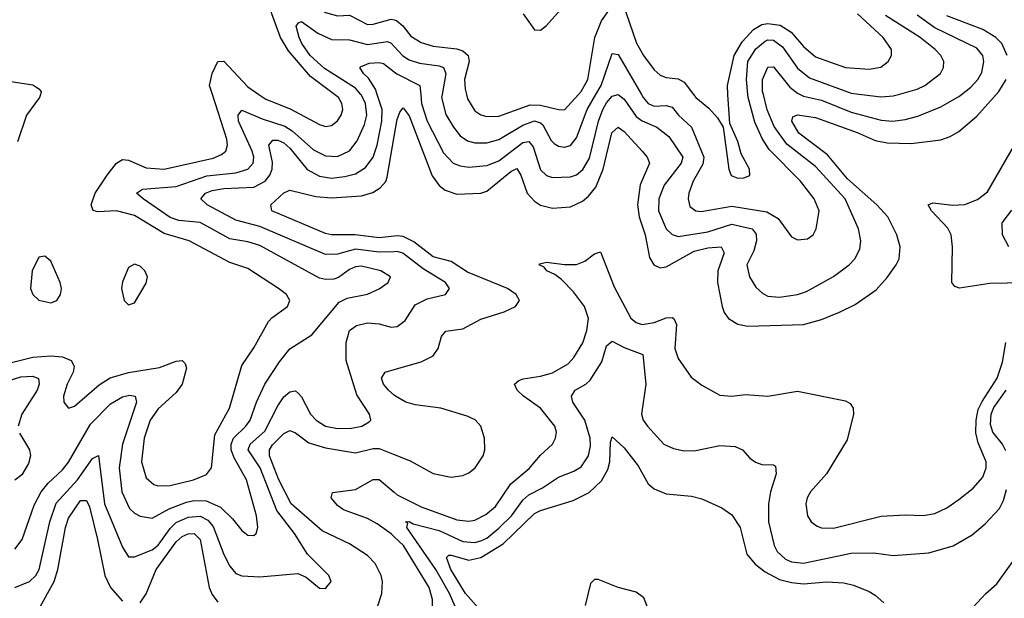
# Model space of a CAD drawing. Header units: inches. Extents: x 1694797 to 1849917, y 907313 to 1017959.
# Tile 366 of 656: x 1718746 to 1722042, y 1008314 to 1010250. Entities that reach past the tile are written whole.
import ezdxf

# ---------------------------------------------------------------- set-up
doc = ezdxf.new("R2010")
doc.units = ezdxf.units.IN
doc.header["$MEASUREMENT"] = 0
for name, color, linetype in [('B7010', 7, 'Continuous'), ('B7011', 7, 'Continuous'), ('B7020', 7, 'Continuous'), ('B7021', 7, 'Continuous')]:
    doc.layers.add(name, color=color, linetype=linetype)

msp = doc.modelspace()

# ---------------------------------------------------------------- linework, layer by layer
at = {"layer": 'B7010', "color": 5}
for points, elevation in [([(1718557.5, 1009062.5), (1718790, 1009120.2), (1718850, 1009125.5), (1718890, 1009122.1), (1718918.6, 1009110), (1718928.9, 1009090), (1718925.4, 1009070), (1718905.3, 1009030), (1718893.4, 1008990), (1718893.7, 1008970), (1718910, 1008950.4), (1718930, 1008956.9), (1719012.1, 1009027.9), (1719048.9, 1009051.1), (1719110.2, 1009069.8), (1719214.3, 1009085.7), (1719270, 1009107.1), (1719290.4, 1009110), (1719299.8, 1009099.8), (1719304.2, 1009084.2), (1719290.2, 1009030.2), (1719270, 1009002.2), (1719210, 1008948.1), (1719183, 1008910), (1719162.4, 1008850), (1719153.6, 1008770), (1719170, 1008716.9), (1719194.9, 1008694.9), (1719210.1, 1008690.1), (1719250, 1008691.2), (1719328.2, 1008710), (1719372, 1008728), (1719388.4, 1008750), (1719398.9, 1008861.1), (1719448.3, 1008950), (1719490, 1009092.9), (1719530, 1009151.4), (1719579.6, 1009240.4), (1719590, 1009252.6), (1719642.8, 1009290), (1719650.8, 1009310), (1719639, 1009330), (1719612.9, 1009350), (1719510, 1009417.6), (1719450, 1009437.1), (1719313.6, 1009510), (1719230, 1009534.5), (1719130, 1009595.1), (1719070, 1009610.8), (1719007.3, 1009607.3), (1718991.9, 1009611.9), (1718985.1, 1009630), (1718999.2, 1009670), (1719038.5, 1009730), (1719070, 1009769.5), (1719090, 1009782.2), (1719110, 1009779.4), (1719170, 1009754.6), (1719230, 1009749.4), (1719393.5, 1009786.5), (1719421.6, 1009798.4), (1719435.9, 1009810), (1719441.8, 1009830), (1719439.2, 1009850), (1719391.6, 1010000)], 880), ([(1718730, 1008478), (1718754.3, 1008510), (1718795.1, 1008624.9), (1718818, 1008670), (1718841.2, 1008698.8), (1718890, 1008743.1), (1718910, 1008769.5), (1718983.6, 1008896.4), (1719050, 1008964.2), (1719090, 1008987.8), (1719113.4, 1008993.4), (1719132.3, 1008990), (1719137, 1008970), (1719090.7, 1008830), (1719079.3, 1008750), (1719088.3, 1008670), (1719114.1, 1008614.1), (1719130, 1008598.9), (1719150, 1008588.3), (1719190, 1008581.7), (1719246.8, 1008613.2), (1719304.6, 1008635.4), (1719330, 1008641), (1719370, 1008639.7), (1719418.3, 1008618.3), (1719459.1, 1008579.1), (1719490, 1008540.2), (1719510, 1008524.9), (1719530, 1008523.6), (1719537.4, 1008530), (1719543.8, 1008550), (1719538.5, 1008590), (1719505.7, 1008710), (1719463.7, 1008783.7), (1719453.9, 1008810), (1719453.8, 1008830), (1719461.9, 1008850), (1719503.7, 1008890), (1719517.9, 1008910), (1719538.9, 1008970), (1719566.7, 1009030), (1719615.4, 1009104.6), (1719650, 1009148), (1719724.5, 1009195.5), (1719815.6, 1009304.4), (1719841.9, 1009318.1), (1719910, 1009331.5), (1719950, 1009348.8), (1719979.7, 1009370), (1719987.1, 1009390), (1719955.1, 1009410), (1719890, 1009425.3), (1719870, 1009423.1), (1719850, 1009413.7), (1719813.1, 1009386.9), (1719798.3, 1009381.7), (1719770, 1009380.2), (1719750, 1009385), (1719550, 1009494.5), (1719510, 1009506.6), (1719450, 1009516.6), (1719350, 1009571.3), (1719278.5, 1009578.5), (1719250, 1009587.6), (1719159.4, 1009650), (1719137.2, 1009670), (1719157.2, 1009682.8), (1719270, 1009691.7), (1719372.6, 1009727.4), (1719470, 1009738.1), (1719510, 1009750.1), (1719527.5, 1009770), (1719529.5, 1009790), (1719524.5, 1009810), (1719479, 1009910), (1719477.8, 1009930), (1719490, 1009947.2), (1719558.1, 1009918.1), (1719633.4, 1009893.4), (1719658.1, 1009878.1), (1719730, 1009814.1), (1719770, 1009794.1), (1719810, 1009792.2), (1719850, 1009810.7), (1719875.5, 1009844.5), (1719900.7, 1009899.3), (1719908, 1009930), (1719903.4, 1009970), (1719890, 1009997.5), (1719887.9, 1010000)], 860), ([(1718815.5, 1010000), (1718812.4, 1009990), (1718769.5, 1009930), (1718738.4, 1009841.6)], 880), ([(1720000, 1009473.6), (1719950, 1009472), (1719870, 1009481.7), (1719810, 1009464.8), (1719770, 1009464.4), (1719550, 1009558.1), (1719470, 1009579.3), (1719373.8, 1009630), (1719352.2, 1009650), (1719368, 1009670), (1719390, 1009678.6), (1719430, 1009685.1), (1719530, 1009689.5), (1719568.4, 1009710), (1719584.1, 1009730), (1719591.8, 1009750), (1719592.7, 1009772.7), (1719580.4, 1009830), (1719593.3, 1009846.7), (1719610, 1009847), (1719630, 1009838.4), (1719650, 1009820.3), (1719708.9, 1009748.9), (1719750, 1009726.2), (1719790, 1009720.2), (1719834.9, 1009725.1), (1719870, 1009734.6), (1719904.2, 1009755.8), (1719929.9, 1009790), (1719943.3, 1009830), (1719958.6, 1009910), (1719959.7, 1009950), (1719943, 1010000)], 840), ([(1719546.5, 1010000), (1719570, 1009983.8), (1719652, 1009952), (1719750, 1009899.5), (1719770, 1009893.1), (1719790, 1009896), (1719810, 1009911.3), (1719822, 1009930), (1719827.9, 1009950), (1719824.9, 1009970), (1719813.2, 1009990), (1719799.9, 1010000)], 880), ([(1720000, 1009525.6), (1719950, 1009520.2), (1719869.5, 1009530.5), (1719790, 1009529.9), (1719770, 1009534.2), (1719589.8, 1009610), (1719587.2, 1009630), (1719630, 1009670.2), (1719650, 1009679.3), (1719737.8, 1009657.8), (1719790, 1009654.1), (1719890, 1009660.1), (1719928.1, 1009671.9), (1719953.2, 1009686.8), (1719971.5, 1009708.5), (1719976.4, 1009723.6), (1720000, 1009858.7)], 820), ([(1718730, 1008350.1), (1718779.4, 1008370), (1718800.2, 1008390), (1718811.4, 1008410), (1718846.9, 1008570), (1718868.1, 1008631.9), (1718939.8, 1008710), (1718990, 1008781.2), (1719010, 1008791.5), (1719030.1, 1008630), (1719090, 1008484.2), (1719110, 1008452.6), (1719130, 1008452.7), (1719190, 1008475.6), (1719210, 1008491.9), (1719250, 1008547.6), (1719270, 1008566.9), (1719310, 1008585.1), (1719350, 1008588.4), (1719375.5, 1008575.5), (1719393.4, 1008553.4), (1719430, 1008460.6), (1719450, 1008421.2), (1719470, 1008397.1), (1719490, 1008389.1), (1719550, 1008385.6), (1719676.9, 1008396.9), (1719704.8, 1008384.8), (1719750, 1008347.3), (1719770, 1008346.8), (1719789, 1008370), (1719781.2, 1008390), (1719710, 1008461.7), (1719666.3, 1008530), (1719607.5, 1008607.5), (1719550.7, 1008750), (1719511.4, 1008810), (1719517.9, 1008830), (1719566.7, 1008873.3), (1719610, 1008957.7), (1719630, 1008987.9), (1719650, 1009005.1), (1719670, 1009007.6), (1719679.5, 1008999.5), (1719690, 1008988.1), (1719720.1, 1008930), (1719739, 1008910), (1719770.3, 1008890), (1719810, 1008882.1), (1719856.7, 1008883.3), (1719892, 1008890), (1719915.5, 1008904.5), (1719921.6, 1008910), (1719916.9, 1008930), (1719875.1, 1008995.1), (1719839.1, 1009110), (1719839, 1009170), (1719849.9, 1009210), (1719873.1, 1009226.9), (1719910, 1009235.1), (1719950, 1009231.7), (1719990, 1009220.9), (1720000, 1009221.8)], 840), ([(1720000, 1008993.6), (1719981, 1009010), (1719964.5, 1009030), (1719957.4, 1009050), (1719969.1, 1009070.9), (1720000, 1009079.8)], 820), ([(1718570, 1008997.6), (1718750, 1009054.8), (1718790, 1009056.6), (1718808.8, 1009048.8), (1718811.9, 1009030), (1718804.8, 1009010), (1718753.3, 1008930), (1718741.6, 1008890)], 860), ([(1718745.8, 1008865.8), (1718778.8, 1008810), (1718782.2, 1008790), (1718775.7, 1008764.3), (1718753.1, 1008726.9), (1718730, 1008709.3)], 860), ([(1719927, 1008233), (1719958.1, 1008330), (1719961.1, 1008370), (1719956, 1008390), (1719936.4, 1008430), (1719910, 1008457.2), (1719850, 1008495.6), (1719759.2, 1008539.2), (1719655.5, 1008630), (1719613.3, 1008710), (1719582.4, 1008790), (1719581.9, 1008810), (1719593, 1008827), (1719630, 1008865.3), (1719650, 1008874.7), (1719670, 1008867.3), (1719714.1, 1008834.1), (1719770, 1008816.8), (1719870, 1008800.2), (1719930, 1008814.9), (1719950, 1008815.3), (1720000, 1008795)], 820), ([(1720000, 1008519.7), (1719990, 1008529.3), (1719942.8, 1008562.8), (1719910, 1008580.2), (1719830, 1008609.4), (1719810, 1008623.9), (1719789.4, 1008650), (1719792.8, 1008667.2), (1719870, 1008678.2), (1719930, 1008711.2), (1719950, 1008711.6), (1720000, 1008668.6)], 780), ([(1718810, 1008276.8), (1718861.5, 1008370), (1718873.9, 1008410), (1718899.3, 1008550), (1718910, 1008581.3), (1718950, 1008641.2), (1718970, 1008641.4), (1718979.7, 1008619.7), (1719006.6, 1008510), (1719030.8, 1008390), (1719050.5, 1008350), (1719090, 1008304.5)], 820), ([(1719150, 1008298.9), (1719170, 1008328.5), (1719202.6, 1008410), (1719270, 1008503), (1719290, 1008519.9), (1719310, 1008529.4), (1719330, 1008530.4), (1719350.7, 1008510), (1719380.8, 1008350), (1719390, 1008326.2), (1719410, 1008300.1)], 820)]:
    msp.add_lwpolyline(points, dxfattribs=dict(at, elevation=elevation))
at = {"layer": 'B7010', "color": 5, "elevation": 920}
for points in [[(1718830, 1009459.1), (1718810, 1009455.8), (1718788.5, 1009410), (1718782.4, 1009350), (1718790.3, 1009330), (1718810, 1009311.8), (1718850, 1009302), (1718870, 1009310.4), (1718882.3, 1009330), (1718885.8, 1009350), (1718882, 1009370), (1718850, 1009442.4)], [(1719130, 1009432.4), (1719110, 1009420.7), (1719090, 1009372.7), (1719086.5, 1009350), (1719095.5, 1009310), (1719110, 1009295.5), (1719130, 1009302), (1719170, 1009368), (1719174, 1009390), (1719164.7, 1009410), (1719150, 1009424.7)]]:
    msp.add_lwpolyline(points, close=True, dxfattribs=at)
at = {"layer": 'B7011', "color": 5}
for points, elevation in [([(1719799.9, 1010000), (1719720, 1010060), (1719645.6, 1010145.6), (1719619.8, 1010190), (1719590.5, 1010270), (1719581.5, 1010310), (1719583, 1010377), (1719592.3, 1010407.7), (1719610, 1010410.1), (1719630, 1010395.4), (1719737.3, 1010297.3), (1719770, 1010273.8), (1719810, 1010263), (1719850, 1010265.5), (1719910, 1010234.2), (1719930, 1010234.6), (1719990, 1010251.5), (1720000, 1010249.4)], 880), ([(1719887.9, 1010000), (1719870, 1010020.6), (1719766.8, 1010086.8), (1719718.9, 1010130), (1719690.4, 1010170), (1719682, 1010190), (1719672.1, 1010227.9), (1719680, 1010240), (1719690, 1010243.5), (1719744.5, 1010204.5), (1719790, 1010184.1), (1719850, 1010182.4), (1719910, 1010167.2), (1719977, 1010177), (1719990, 1010172), (1720000, 1010160.9)], 860), ([(1719391.6, 1010000), (1719382.1, 1010030), (1719390, 1010070.2), (1719410, 1010110.1), (1719430, 1010111.8), (1719510, 1010025.1), (1719546.5, 1010000)], 880), ([(1719943, 1010000), (1719937.3, 1010017.3), (1719913.9, 1010053.9), (1719897.3, 1010070), (1719885.3, 1010090), (1719887.2, 1010092.8), (1719915.7, 1010104.3), (1719950, 1010107), (1719963.5, 1010103.5), (1720000, 1010075.8)], 840), ([(1718710, 1010044), (1718790, 1010031.8), (1718810, 1010018.5), (1718818.5, 1010010), (1718815.5, 1010000)], 880)]:
    msp.add_lwpolyline(points, dxfattribs=dict(at, elevation=elevation))
at = {"layer": 'B7020', "color": 5}
for points, elevation in [([(1720000, 1009858.7), (1720010, 1009915.8), (1720018.9, 1009941.1), (1720030, 1009955), (1720050, 1009927.8), (1720127.4, 1009727.4), (1720150, 1009695.4), (1720170, 1009679.1), (1720210, 1009666.1), (1720290, 1009669.1), (1720310, 1009676.3), (1720390, 1009742.3), (1720410, 1009751.6), (1720423.9, 1009730), (1720444.8, 1009670), (1720470, 1009642.5), (1720490, 1009629.6), (1720530, 1009619.1), (1720590, 1009624.2), (1720630, 1009643), (1720650, 1009659.1), (1720675, 1009690), (1720699.4, 1009750), (1720728.5, 1009871.5), (1720750, 1009890.8), (1720770, 1009875.9), (1720830.1, 1009810), (1720846.8, 1009790), (1720854, 1009770), (1720822.9, 1009697.1), (1720814.1, 1009630), (1720819.7, 1009590), (1720839.4, 1009530), (1720854.1, 1009454.1), (1720868.6, 1009430), (1720890, 1009420.1), (1720910, 1009422.5), (1721004.4, 1009475.6), (1721050, 1009486.9), (1721094.6, 1009490), (1721104.3, 1009470), (1721083.5, 1009410), (1721082.1, 1009370), (1721097.3, 1009290), (1721104.6, 1009270), (1721119.4, 1009250), (1721150, 1009230.6), (1721184.1, 1009224.1), (1721370, 1009229.6), (1721430, 1009246.5), (1721490, 1009270.7), (1721542.6, 1009297.4), (1721613.6, 1009346.4), (1721650, 1009387.1), (1721680.2, 1009430), (1721689.9, 1009450.1), (1721693.7, 1009490), (1721682.7, 1009530), (1721652.7, 1009590), (1721615.7, 1009630), (1721517.1, 1009717.1), (1721450, 1009798.1), (1721354.6, 1009870), (1721330.5, 1009910), (1721334.6, 1009925.4), (1721350, 1009931.7), (1721410, 1009922.9), (1721550, 1009873), (1721610, 1009846.1), (1721650, 1009837.9), (1721730, 1009835.2), (1721830, 1009847.8), (1721861, 1009859), (1721890, 1009876.1), (1721950, 1009926.9), (1722015.1, 1010000)], 820), ([(1720088.6, 1010000), (1720091, 1009970), (1720110.4, 1009910), (1720164.6, 1009804.6), (1720197.5, 1009770), (1720220.6, 1009760.6), (1720250, 1009756.9), (1720310, 1009761.6), (1720350, 1009777.9), (1720430, 1009839.4), (1720450, 1009842.1), (1720464.8, 1009824.8), (1720490, 1009747.9), (1720510, 1009728.5), (1720530, 1009721.6), (1720590, 1009724.5), (1720610, 1009731.2), (1720631.5, 1009748.5), (1720653.7, 1009786.3), (1720683.4, 1009910), (1720698.6, 1009950), (1720710, 1009971.4), (1720730, 1009994.5), (1720750, 1009999.4), (1720770, 1009983.6), (1720810, 1009926.6), (1720830, 1009911.4), (1720879, 1009890), (1720918.6, 1009858.6), (1720965.5, 1009790), (1720960.3, 1009770), (1720903.2, 1009696.8), (1720885.4, 1009650), (1720884.4, 1009610), (1720910.4, 1009550.4), (1720930, 1009530.7), (1720950, 1009524.4), (1721050, 1009539.8), (1721130, 1009565.5), (1721197.7, 1009550), (1721211.9, 1009531.9), (1721212.5, 1009510), (1721203.2, 1009476.8), (1721180.8, 1009430), (1721188.8, 1009390), (1721210, 1009354.7), (1721233.5, 1009333.5), (1721250, 1009325), (1721290, 1009321), (1721349.5, 1009330), (1721379.7, 1009340.3), (1721469.9, 1009390.1), (1721523.1, 1009430), (1721541.8, 1009450), (1721558.1, 1009481.9), (1721562.3, 1009510), (1721554.1, 1009550), (1721509.5, 1009650), (1721410, 1009759.3), (1721313.9, 1009833.9), (1721272.1, 1009892.1), (1721248.2, 1009948.2), (1721235.5, 1010000)], 840), ([(1720160.2, 1010000), (1720158.4, 1009990), (1720173.1, 1009933.1), (1720197.8, 1009890), (1720221, 1009861), (1720244.8, 1009844.7), (1720270, 1009838), (1720310, 1009838.5), (1720350, 1009849), (1720430, 1009897.2), (1720470, 1009911.7), (1720490, 1009905.4), (1720497.7, 1009897.7), (1720525.6, 1009845.6), (1720535.8, 1009835.8), (1720550, 1009826.8), (1720570, 1009823.4), (1720590, 1009828.9), (1720610, 1009854.7), (1720646.1, 1009950), (1720675, 1010000)], 860), ([(1720241.7, 1010000), (1720245.6, 1009985.6), (1720270, 1009945.5), (1720290, 1009931.5), (1720310, 1009926.1), (1720350, 1009927.2), (1720455.4, 1009964.6), (1720490, 1009964.1), (1720550, 1009949), (1720570, 1009948.9), (1720616.4, 1010000)], 880), ([(1720827.7, 1010000), (1720833.5, 1009990), (1720849.6, 1009970), (1720870, 1009961.1), (1720910, 1009962.4), (1720930, 1009957), (1720951.6, 1009930), (1720995.5, 1009890), (1721036.6, 1009790), (1721033.3, 1009766.7), (1721000.8, 1009710), (1720985.8, 1009670), (1720983.5, 1009650), (1720990, 1009625.3), (1721010, 1009610.2), (1721027.7, 1009607.7), (1721130, 1009625.5), (1721247.3, 1009607.3), (1721284.6, 1009584.6), (1721330, 1009523.6), (1721350, 1009512.8), (1721383.1, 1009516.9), (1721402, 1009530), (1721411.8, 1009550), (1721422, 1009610), (1721405.3, 1009650), (1721359.4, 1009710), (1721255.1, 1009815.1), (1721231.9, 1009851.9), (1721207.1, 1009907.1), (1721184.8, 1009990), (1721183.8, 1010000)], 860), ([(1721001.8, 1010000), (1721010, 1009989.4), (1721053.5, 1009953.5), (1721082.1, 1009922.1), (1721101.1, 1009890), (1721119.6, 1009750), (1721128.3, 1009728.3), (1721150, 1009719.6), (1721170, 1009720.3), (1721190, 1009728.4), (1721189.6, 1009750), (1721161.5, 1009801.5), (1721150, 1009842.7), (1721122.8, 1009902.8), (1721117.2, 1010000)], 880), ([(1721358.4, 1010000), (1721370, 1009994.6), (1721430, 1009980.4), (1721530, 1009940.5), (1721630, 1009913.5), (1721669.1, 1009910.9), (1721710, 1009915.7), (1721752.6, 1009927.4), (1721830, 1009958.3), (1721890, 1009992.7), (1721899.3, 1010000)], 840), ([(1721565, 1010000), (1721628.6, 1009991.4), (1721670, 1009994.9), (1721687.8, 1010000)], 860), ([(1722109.9, 1009369.9), (1721993.3, 1009366.7), (1721892.1, 1009352.1), (1721876.8, 1009356.8), (1721867, 1009370), (1721869.1, 1009490), (1721863.8, 1009530), (1721852.6, 1009552.6), (1721798.4, 1009610), (1721786.8, 1009630), (1721803.1, 1009636.9), (1721870, 1009629.7), (1721910, 1009632), (1721952.1, 1009647.9), (1721986.3, 1009673.7), (1722090, 1009853.7)], 780), ([(1722056.8, 1009490), (1722036.4, 1009530), (1722035.1, 1009570), (1722067.2, 1009612.8)], 760), ([(1720000, 1009079.8), (1720090, 1009105.4), (1720130, 1009125.1), (1720146.9, 1009150), (1720157.8, 1009190), (1720172.6, 1009207.4), (1720230, 1009215.3), (1720290, 1009248.3), (1720368, 1009272), (1720405.7, 1009290), (1720419.3, 1009310), (1720407.9, 1009330), (1720379.4, 1009350), (1720245.2, 1009405.2), (1720190, 1009440.8), (1720130, 1009456.5), (1720066.1, 1009506.1), (1720030, 1009524.1), (1720010, 1009526.7), (1720000, 1009525.6)], 820), ([(1720000, 1009221.8), (1720010, 1009222.7), (1720036.4, 1009243.6), (1720070, 1009295.7), (1720110, 1009315.4), (1720171.8, 1009330), (1720185.4, 1009350), (1720171.8, 1009370), (1720096.5, 1009416.5), (1720028.6, 1009468.6), (1720010, 1009473.9), (1720000, 1009473.6)], 840), ([(1720000, 1008668.6), (1720010, 1008660.1), (1720090, 1008619.6), (1720210, 1008576.5), (1720250, 1008571.9), (1720270, 1008574.7), (1720306.4, 1008593.6), (1720338.9, 1008621.1), (1720390, 1008696.8), (1720451.7, 1008748.3), (1720490, 1008793.1), (1720529.8, 1008830), (1720540.2, 1008850), (1720542.9, 1008870), (1720537.5, 1008890), (1720489.2, 1008950), (1720432.3, 1008990), (1720411.6, 1009010), (1720402.8, 1009030), (1720417.1, 1009042.9), (1720432.1, 1009047.9), (1720490, 1009056.6), (1720530, 1009068.7), (1720582.2, 1009097.8), (1720600.6, 1009119.4), (1720630.9, 1009169.1), (1720645.1, 1009210), (1720650.7, 1009250), (1720637.2, 1009290), (1720599.6, 1009339.6), (1720560.1, 1009380.1), (1720537.6, 1009397.6), (1720511, 1009410), (1720501.4, 1009421.4), (1720484.7, 1009430), (1720486.8, 1009433.2), (1720510, 1009438.7), (1720570, 1009430.5), (1720610, 1009430.6), (1720638.5, 1009441.5), (1720670, 1009466), (1720690, 1009473.7), (1720736, 1009356), (1720791.4, 1009251.4), (1720810, 1009236.2), (1720830, 1009230.5), (1720870, 1009237), (1720910, 1009252.2), (1720930, 1009253.8), (1720935.7, 1009250), (1720945, 1009230), (1720939.1, 1009150), (1720950, 1009116), (1720993.7, 1009053.7), (1721030, 1009026.9), (1721090, 1008993.8), (1721130, 1008990.2), (1721175.4, 1008995.4), (1721250, 1008990.2), (1721350, 1009006.9), (1721510, 1008974.9), (1721526.1, 1008966.1), (1721536.5, 1008950), (1721536.9, 1008930), (1721515.6, 1008844.4), (1721447.3, 1008730), (1721393.4, 1008670), (1721382, 1008650), (1721377.2, 1008630), (1721383.6, 1008590), (1721396, 1008570), (1721415.4, 1008555.4), (1721430, 1008549.3), (1721470, 1008548.8), (1721630, 1008588.6), (1721710, 1008593.1), (1721770, 1008591), (1721810, 1008597.4), (1721850, 1008616.6), (1721890, 1008644), (1721937.9, 1008682.1), (1721970, 1008719), (1721981.8, 1008750), (1721981.4, 1008770), (1721954.3, 1008834.3), (1721947, 1008867), (1721947.7, 1008910), (1721955, 1008945), (1721967.8, 1008972.2), (1722018.6, 1009050), (1722036.6, 1009103.4), (1722047.2, 1009170)], 780), ([(1720219.7, 1008250), (1720184.7, 1008330), (1720138.8, 1008410), (1720041.6, 1008550), (1720045.2, 1008565.2), (1720038, 1008570), (1720050, 1008570.5), (1720062.9, 1008562.9), (1720150, 1008540.3), (1720230, 1008503.2), (1720270, 1008500.7), (1720290, 1008505.8), (1720310, 1008515.2), (1720350, 1008547.9), (1720392.3, 1008590), (1720430, 1008641.8), (1720450, 1008659.9), (1720496.7, 1008683.3), (1720550, 1008719.3), (1720601, 1008739), (1720625.9, 1008754.1), (1720650.7, 1008790), (1720656.4, 1008823.6), (1720655.3, 1008850), (1720637.8, 1008910), (1720597.5, 1008970), (1720593.2, 1008990), (1720605.5, 1009010), (1720641.8, 1009030), (1720655.9, 1009044.1), (1720695.1, 1009104.9), (1720710, 1009158), (1720730, 1009174.6), (1720770, 1009153.3), (1720832.1, 1009130), (1720841.8, 1009030), (1720827.6, 1008930), (1720833.2, 1008910), (1720847.3, 1008890), (1720902.3, 1008830), (1720934.4, 1008814.4), (1720970, 1008806.7), (1721010, 1008808.5), (1721090, 1008824.5), (1721141.6, 1008821.6), (1721166, 1008810), (1721190, 1008782.4), (1721209.2, 1008769.2), (1721230, 1008761.5), (1721270, 1008760.4), (1721275.9, 1008755.9), (1721278.2, 1008730), (1721259.8, 1008670), (1721253.3, 1008630), (1721253, 1008570), (1721271.8, 1008490), (1721282.1, 1008470), (1721310, 1008444.9), (1721330, 1008435.5), (1721370, 1008431.6), (1721530, 1008464.7), (1721605.9, 1008465.9), (1721670, 1008457), (1721790, 1008465.9), (1721871, 1008489), (1721934.5, 1008525.5), (1721977.5, 1008562.5), (1722025.6, 1008614.4), (1722039.2, 1008640.8), (1722050, 1008677.6)], 760), ([(1722047.1, 1008807.1), (1722035.6, 1008830), (1722003.6, 1008870), (1721995.7, 1008895.7), (1721997.6, 1008930), (1722007.4, 1008952.6), (1722048.7, 1009010)], 760), ([(1720000, 1008795), (1720053.3, 1008773.3), (1720130, 1008731.3), (1720190, 1008719.1), (1720230, 1008724.4), (1720250, 1008733.1), (1720270.9, 1008750), (1720297.5, 1008790), (1720302.9, 1008810), (1720302.3, 1008850), (1720289.3, 1008890), (1720270.9, 1008910.9), (1720243.7, 1008923.7), (1720155.8, 1008950), (1720070, 1008960.7), (1720038.8, 1008970), (1720004.1, 1008990), (1720000, 1008993.6)], 820), ([(1720291.3, 1008270), (1720238.9, 1008330), (1720189.9, 1008410), (1720175.3, 1008450), (1720182.3, 1008457.7), (1720190, 1008458.5), (1720250, 1008441.5), (1720290, 1008450.6), (1720364.5, 1008495.5), (1720470, 1008597.1), (1720490, 1008607.9), (1720598.9, 1008641.1), (1720652.7, 1008667.3), (1720693.7, 1008706.3), (1720715.5, 1008744.5), (1720721.7, 1008770), (1720723.9, 1008836.1), (1720730, 1008853.7), (1720770, 1008816.8), (1720816.6, 1008756.6), (1720850, 1008696.5), (1720870, 1008679.8), (1720910, 1008663.5), (1720995, 1008655), (1721030, 1008646.4), (1721096.1, 1008616.1), (1721130, 1008592.6), (1721158.2, 1008550), (1721180.8, 1008460.8), (1721208, 1008428), (1721241.9, 1008401.9), (1721290, 1008376.5), (1721330, 1008366.1), (1721370, 1008362.2), (1721448.2, 1008368.3), (1721505, 1008365), (1721537.3, 1008357.3), (1721590, 1008336.1), (1721610, 1008324.6), (1721638.3, 1008298.3)], 740), ([(1720000, 1008020.8), (1720089, 1008110), (1720123.7, 1008170), (1720137.2, 1008210), (1720137.5, 1008230), (1720128.2, 1008270), (1720128, 1008310), (1720116.9, 1008350), (1720031, 1008490), (1720000, 1008519.7)], 780), ([(1721936.8, 1008283.2), (1721979.8, 1008330), (1722017.6, 1008362.4), (1722075.9, 1008444.1)], 740), ([(1720876.7, 1008210), (1720835.3, 1008315.3), (1720810, 1008334.6), (1720749.2, 1008349.2), (1720683, 1008377), (1720670, 1008376.7), (1720657, 1008363), (1720639.5, 1008290)], 740)]:
    msp.add_lwpolyline(points, dxfattribs=dict(at, elevation=elevation))
at = {"layer": 'B7021', "color": 5}
for points, elevation in [([(1720431, 1010270), (1720470, 1010216.4), (1720490, 1010214.9), (1720510, 1010230.3), (1720630, 1010367)], 920), ([(1720616.4, 1010000), (1720625.4, 1010010), (1720647.9, 1010050), (1720670.9, 1010190), (1720693.5, 1010246.5), (1720718.7, 1010281.3), (1720730, 1010291.1), (1720750, 1010296.6), (1720770, 1010285.5), (1720775.7, 1010275.7), (1720811.4, 1010171.4), (1720833.9, 1010130), (1720870, 1010082.1), (1720890, 1010064.5), (1720910, 1010057.1), (1720950, 1010052.6), (1720970, 1010041.3), (1721001.8, 1010000)], 880), ([(1721117.2, 1010000), (1721115.4, 1010030), (1721138, 1010130), (1721164.1, 1010175.9), (1721202.2, 1010217.8), (1721230, 1010233.9), (1721250, 1010237.8), (1721291.3, 1010231.3), (1721328.8, 1010208.8), (1721370, 1010160.8), (1721410, 1010125.7), (1721510.7, 1010090), (1721590, 1010084.2), (1721628.7, 1010091.3), (1721653.8, 1010110), (1721664.4, 1010130), (1721664.6, 1010150), (1721636.3, 1010190), (1721550.8, 1010270)], 880), ([(1721687.8, 1010000), (1721750, 1010017.9), (1721776.5, 1010030), (1721828.2, 1010070), (1721839.1, 1010090), (1721839.5, 1010110), (1721829.9, 1010130), (1721811.2, 1010150), (1721760.2, 1010190), (1721643.9, 1010263.9)], 860), ([(1721899.3, 1010000), (1721930, 1010024.1), (1721953.8, 1010050), (1721966.6, 1010073.4), (1721973.7, 1010110), (1721970.4, 1010130), (1721950, 1010154.7), (1721810, 1010223), (1721750, 1010265.4)], 840), ([(1722051.3, 1010130), (1722033.8, 1010170), (1722013.4, 1010190), (1721970, 1010217.3), (1721850, 1010263.5)], 820), ([(1720000, 1010249.4), (1720007.8, 1010247.8), (1720028.8, 1010230), (1720055.5, 1010195.5), (1720090, 1010173.6), (1720130, 1010161.2), (1720210, 1010152), (1720230, 1010145.5), (1720247.7, 1010130), (1720250.7, 1010110.7), (1720235, 1010050), (1720237.1, 1010017.1), (1720241.7, 1010000)], 880), ([(1721183.8, 1010000), (1721178.6, 1010050), (1721183.8, 1010110), (1721210, 1010152.5), (1721241.4, 1010178.6), (1721250, 1010182.6), (1721270, 1010181.2), (1721299.4, 1010159.4), (1721350, 1010087.5), (1721390, 1010055.3), (1721530, 1010004.7), (1721565, 1010000)], 860), ([(1720000, 1010160.9), (1720028.9, 1010128.9), (1720050, 1010115.9), (1720084.6, 1010104.6), (1720150, 1010096.1), (1720165.2, 1010090), (1720173.1, 1010070), (1720160.2, 1010000)], 860), ([(1720675, 1010000), (1720692.3, 1010030), (1720730, 1010137.3), (1720750, 1010133.4), (1720827.7, 1010000)], 860), ([(1720000, 1010075.8), (1720009, 1010069), (1720086.1, 1010030), (1720088.6, 1010000)], 840), ([(1721235.5, 1010000), (1721233, 1010010), (1721233.2, 1010050), (1721250, 1010090.8), (1721270, 1010092), (1721324.7, 1010024.7), (1721350, 1010003.9), (1721358.4, 1010000)], 840), ([(1722015.1, 1010000), (1722024, 1010010), (1722048.2, 1010050)], 820)]:
    msp.add_lwpolyline(points, dxfattribs=dict(at, elevation=elevation))

doc.saveas('drawing.dxf')
